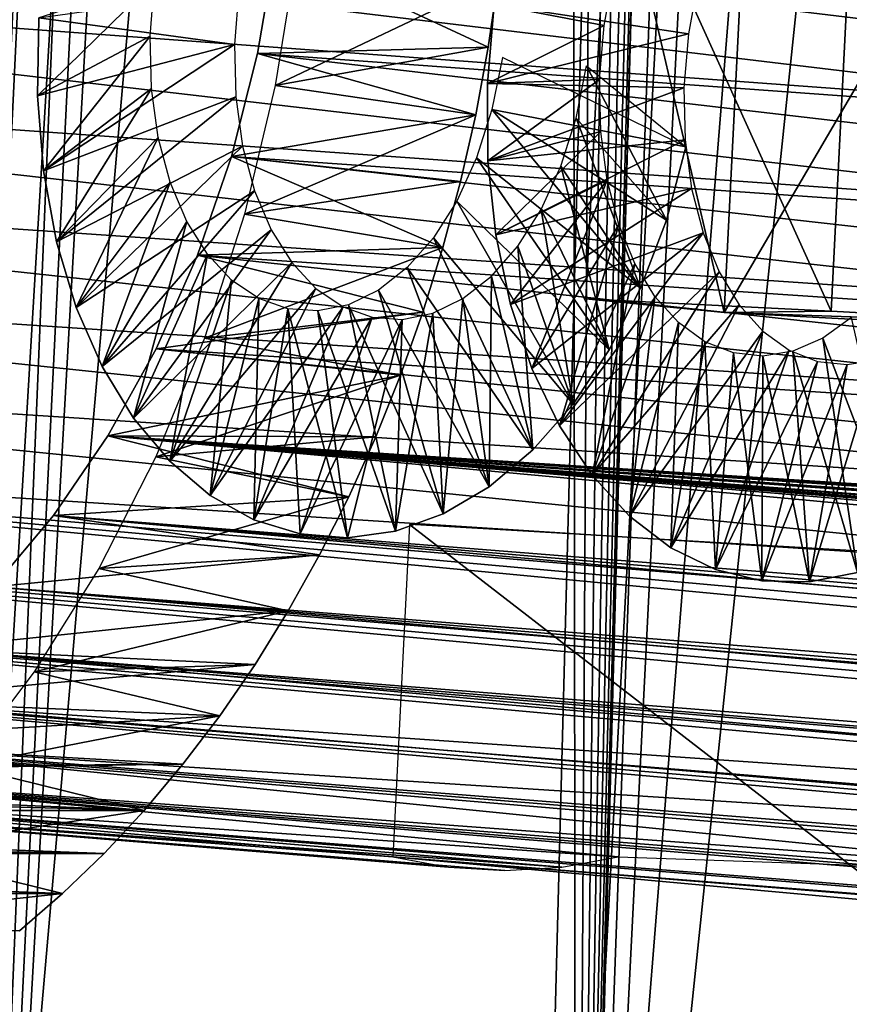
# Model space of a CAD drawing. Header units: millimetres. Extents: x -99 to 221, y -61 to 39.
# Tile 404 of 656: x 186.27 to 188.88, y -54.92 to -51.83. Entities that reach past the tile are written whole.
import ezdxf

# ---------------------------------------------------------------- set-up
doc = ezdxf.new("R2010")
doc.units = ezdxf.units.MM
doc.header["$LTSCALE"] = 33.374815
for name, color, linetype in [('118', 7, 'CONTINUOUS'), ('119', 7, 'CONTINUOUS'), ('122', 7, 'CONTINUOUS'), ('123', 7, 'CONTINUOUS'), ('127', 7, 'CONTINUOUS'), ('134', 7, 'CONTINUOUS'), ('136', 7, 'CONTINUOUS'), ('137', 7, 'CONTINUOUS'), ('138', 7, 'CONTINUOUS'), ('33', 7, 'CONTINUOUS'), ('34', 7, 'CONTINUOUS'), ('87', 7, 'CONTINUOUS'), ('88', 7, 'CONTINUOUS')]:
    doc.layers.add(name, color=color, linetype=linetype)

msp = doc.modelspace()

# ---------------------------------------------------------------- linework, layer by layer
at = {"layer": '118', "color": 7, "linetype": 'Continuous'}
for points in [[(187.0781, -51.604, -216.4497), (187.7458, -51.9144, -215.751), (187.0217, -51.9349, -216.473), (187.0781, -51.604, -216.4497)], [(187.7771, -51.7007, -215.741), (187.7458, -51.9144, -215.751), (187.0781, -51.604, -216.4497), (187.7771, -51.7007, -215.741)], [(187.7458, -51.9144, -215.751), (187.7063, -52.1268, -215.7693), (187.0217, -51.9349, -216.473), (187.7458, -51.9144, -215.751)], [(187.0217, -51.9349, -216.473), (187.7063, -52.1268, -215.7693), (186.9398, -52.2573, -216.5227), (187.0217, -51.9349, -216.473)], [(187.7063, -52.1268, -215.7693), (187.6589, -52.3364, -215.7957), (186.9398, -52.2573, -216.5227), (187.7063, -52.1268, -215.7693)], [(186.9398, -52.2573, -216.5227), (187.6035, -52.543, -215.8304), (186.8332, -52.5674, -216.5983), (186.9398, -52.2573, -216.5227)], [(187.6589, -52.3364, -215.7957), (187.6035, -52.543, -215.8304), (186.9398, -52.2573, -216.5227), (187.6589, -52.3364, -215.7957)], [(186.8332, -52.5674, -216.5983), (187.5406, -52.746, -215.8731), (186.7035, -52.8611, -216.6987), (186.8332, -52.5674, -216.5983)], [(187.6035, -52.543, -215.8304), (187.5406, -52.746, -215.8731), (186.8332, -52.5674, -216.5983), (187.6035, -52.543, -215.8304)], [(187.5406, -52.746, -215.8731), (187.4702, -52.9443, -215.9237), (186.7035, -52.8611, -216.6987), (187.5406, -52.746, -215.8731)], [(186.7035, -52.8611, -216.6987), (187.4702, -52.9443, -215.9237), (186.5521, -53.1348, -216.8227), (186.7035, -52.8611, -216.6987)], [(187.4702, -52.9443, -215.9237), (187.3923, -53.1381, -215.9821), (186.5521, -53.1348, -216.8227), (187.4702, -52.9443, -215.9237)], [(186.5521, -53.1348, -216.8227), (187.3077, -53.326, -216.048), (186.3811, -53.385, -216.9687), (186.5521, -53.1348, -216.8227)], [(187.3923, -53.1381, -215.9821), (187.3077, -53.326, -216.048), (186.5521, -53.1348, -216.8227), (187.3923, -53.1381, -215.9821)], [(187.3077, -53.326, -216.048), (187.216, -53.5082, -216.1215), (186.3811, -53.385, -216.9687), (187.3077, -53.326, -216.048)], [(186.3811, -53.385, -216.9687), (187.216, -53.5082, -216.1215), (186.1926, -53.6087, -217.1349), (186.3811, -53.385, -216.9687)], [(187.216, -53.5082, -216.1215), (187.1178, -53.6837, -216.2021), (186.1926, -53.6087, -217.1349), (187.216, -53.5082, -216.1215)], [(186.1926, -53.6087, -217.1349), (187.1178, -53.6837, -216.2021), (185.9888, -53.8029, -217.3192), (186.1926, -53.6087, -217.1349)], [(187.1178, -53.6837, -216.2021), (187.0135, -53.852, -216.2896), (185.9888, -53.8029, -217.3192), (187.1178, -53.6837, -216.2021)], [(185.9888, -53.8029, -217.3192), (187.0135, -53.852, -216.2896), (185.7725, -53.9652, -217.5193), (185.9888, -53.8029, -217.3192)], [(187.0135, -53.852, -216.2896), (186.9031, -54.0131, -216.3839), (185.7725, -53.9652, -217.5193), (187.0135, -53.852, -216.2896)], [(185.7725, -53.9652, -217.5193), (186.9031, -54.0131, -216.3839), (185.5462, -54.0936, -217.7327), (185.7725, -53.9652, -217.5193)], [(186.9031, -54.0131, -216.3839), (186.7873, -54.1657, -216.4845), (185.5462, -54.0936, -217.7327), (186.9031, -54.0131, -216.3839)], [(185.5462, -54.0936, -217.7327), (186.7873, -54.1657, -216.4845), (185.3131, -54.1865, -217.9566), (185.5462, -54.0936, -217.7327)], [(186.7873, -54.1657, -216.4845), (186.6659, -54.3101, -216.5914), (185.3131, -54.1865, -217.9566), (186.7873, -54.1657, -216.4845)], [(185.3131, -54.1865, -217.9566), (186.6659, -54.3101, -216.5914), (185.0757, -54.2427, -218.1883), (185.3131, -54.1865, -217.9566)], [(186.6659, -54.3101, -216.5914), (183.0038, -54.3101, -220.2535), (184.8373, -54.2615, -218.4249), (186.6659, -54.3101, -216.5914)], [(186.6659, -54.3101, -216.5914), (184.8373, -54.2615, -218.4249), (185.0757, -54.2427, -218.1883), (186.6659, -54.3101, -216.5914)], [(186.5398, -54.4454, -216.704), (183.0038, -54.3101, -220.2535), (186.6659, -54.3101, -216.5914), (186.5398, -54.4454, -216.704)], [(183.1164, -54.4454, -220.1274), (183.0038, -54.3101, -220.2535), (186.5398, -54.4454, -216.704), (183.1164, -54.4454, -220.1274)], [(186.4091, -54.5715, -216.8221), (183.1164, -54.4454, -220.1274), (186.5398, -54.4454, -216.704), (186.4091, -54.5715, -216.8221)], [(183.2345, -54.5715, -219.9967), (183.1164, -54.4454, -220.1274), (186.4091, -54.5715, -216.8221), (183.2345, -54.5715, -219.9967)], [(186.2741, -54.688, -216.9454), (183.2345, -54.5715, -219.9967), (186.4091, -54.5715, -216.8221), (186.2741, -54.688, -216.9454)]]:
    msp.add_3dface(points, dxfattribs=at)
at = {"layer": '119', "color": 7, "linetype": 'Continuous'}
for points in [[(187.0772, -52.0351, -215.1315), (187.7771, -51.7007, -215.741), (187.1441, -51.6226, -215.1058), (187.0772, -52.0351, -215.1315)], [(187.7458, -51.9144, -215.751), (187.7771, -51.7007, -215.741), (187.0772, -52.0351, -215.1315), (187.7458, -51.9144, -215.751)], [(187.7063, -52.1268, -215.7693), (187.7458, -51.9144, -215.751), (187.0772, -52.0351, -215.1315), (187.7063, -52.1268, -215.7693)], [(186.9804, -52.4385, -215.188), (187.7063, -52.1268, -215.7693), (187.0772, -52.0351, -215.1315), (186.9804, -52.4385, -215.188)], [(187.6589, -52.3364, -215.7957), (187.7063, -52.1268, -215.7693), (186.9804, -52.4385, -215.188), (187.6589, -52.3364, -215.7957)], [(187.6035, -52.543, -215.8304), (187.6589, -52.3364, -215.7957), (186.9804, -52.4385, -215.188), (187.6035, -52.543, -215.8304)], [(186.8548, -52.8285, -215.2746), (187.6035, -52.543, -215.8304), (186.9804, -52.4385, -215.188), (186.8548, -52.8285, -215.2746)], [(187.5406, -52.746, -215.8731), (187.6035, -52.543, -215.8304), (186.8548, -52.8285, -215.2746), (187.5406, -52.746, -215.8731)], [(187.4702, -52.9443, -215.9237), (187.5406, -52.746, -215.8731), (186.8548, -52.8285, -215.2746), (187.4702, -52.9443, -215.9237)], [(186.7018, -53.2006, -215.3904), (187.4702, -52.9443, -215.9237), (186.8548, -52.8285, -215.2746), (186.7018, -53.2006, -215.3904)], [(187.3923, -53.1381, -215.9821), (187.4702, -52.9443, -215.9237), (186.7018, -53.2006, -215.3904), (187.3923, -53.1381, -215.9821)], [(187.3077, -53.326, -216.048), (187.3923, -53.1381, -215.9821), (186.7018, -53.2006, -215.3904), (187.3077, -53.326, -216.048)], [(186.5231, -53.5508, -215.5342), (187.3077, -53.326, -216.048), (186.7018, -53.2006, -215.3904), (186.5231, -53.5508, -215.5342)], [(187.216, -53.5082, -216.1215), (187.3077, -53.326, -216.048), (186.5231, -53.5508, -215.5342), (187.216, -53.5082, -216.1215)], [(187.1178, -53.6837, -216.2021), (187.216, -53.5082, -216.1215), (186.5231, -53.5508, -215.5342), (187.1178, -53.6837, -216.2021)], [(186.3205, -53.8754, -215.7043), (187.1178, -53.6837, -216.2021), (186.5231, -53.5508, -215.5342), (186.3205, -53.8754, -215.7043)], [(187.0135, -53.852, -216.2896), (187.1178, -53.6837, -216.2021), (186.3205, -53.8754, -215.7043), (187.0135, -53.852, -216.2896)], [(186.9031, -54.0131, -216.3839), (187.0135, -53.852, -216.2896), (186.3205, -53.8754, -215.7043), (186.9031, -54.0131, -216.3839)], [(186.0964, -54.1707, -215.8988), (186.9031, -54.0131, -216.3839), (186.3205, -53.8754, -215.7043), (186.0964, -54.1707, -215.8988)], [(186.7873, -54.1657, -216.4845), (186.9031, -54.0131, -216.3839), (186.0964, -54.1707, -215.8988), (186.7873, -54.1657, -216.4845)], [(185.8532, -54.4336, -216.1158), (186.6659, -54.3101, -216.5914), (186.0964, -54.1707, -215.8988), (185.8532, -54.4336, -216.1158)], [(186.6659, -54.3101, -216.5914), (186.7873, -54.1657, -216.4845), (186.0964, -54.1707, -215.8988), (186.6659, -54.3101, -216.5914)], [(186.5398, -54.4454, -216.704), (186.6659, -54.3101, -216.5914), (185.8532, -54.4336, -216.1158), (186.5398, -54.4454, -216.704)], [(185.5936, -54.661, -216.3527), (186.4091, -54.5715, -216.8221), (185.8532, -54.4336, -216.1158), (185.5936, -54.661, -216.3527)], [(186.4091, -54.5715, -216.8221), (186.5398, -54.4454, -216.704), (185.8532, -54.4336, -216.1158), (186.4091, -54.5715, -216.8221)], [(186.2741, -54.688, -216.9454), (186.4091, -54.5715, -216.8221), (185.5936, -54.661, -216.3527), (186.2741, -54.688, -216.9454)]]:
    msp.add_3dface(points, dxfattribs=at)
at = {"layer": '122', "color": 7, "linetype": 'Continuous'}
for points in [[(182.8621, -51.604, -220.6657), (182.8655, -51.269, -220.6958), (190.0845, -52.1367, -227.7092), (182.8621, -51.604, -220.6657)], [(190.0845, -52.1367, -227.7092), (182.8655, -51.269, -220.6958), (190.1001, -51.8255, -227.7248), (190.0845, -52.1367, -227.7092)], [(182.8854, -51.9349, -220.6093), (182.8621, -51.604, -220.6657), (190.0931, -52.446, -227.6697), (182.8854, -51.9349, -220.6093)], [(190.0931, -52.446, -227.6697), (182.8621, -51.604, -220.6657), (190.0845, -52.1367, -227.7092), (190.0931, -52.446, -227.6697)], [(190.1257, -52.7498, -227.6068), (182.8854, -51.9349, -220.6093), (190.0931, -52.446, -227.6697), (190.1257, -52.7498, -227.6068)], [(182.9352, -52.2573, -220.5273), (182.8854, -51.9349, -220.6093), (190.1257, -52.7498, -227.6068), (182.9352, -52.2573, -220.5273)], [(190.1819, -53.0445, -227.5211), (182.9352, -52.2573, -220.5273), (190.1257, -52.7498, -227.6068), (190.1819, -53.0445, -227.5211)], [(183.0107, -52.5674, -220.4208), (182.9352, -52.2573, -220.5273), (190.1819, -53.0445, -227.5211), (183.0107, -52.5674, -220.4208)], [(183.1111, -52.8611, -220.2911), (183.0107, -52.5674, -220.4208), (190.2611, -53.3265, -227.4137), (183.1111, -52.8611, -220.2911)], [(190.2611, -53.3265, -227.4137), (183.0107, -52.5674, -220.4208), (190.1819, -53.0445, -227.5211), (190.2611, -53.3265, -227.4137)], [(183.2351, -53.1348, -220.1397), (183.1111, -52.8611, -220.2911), (190.3623, -53.5924, -227.2859), (183.2351, -53.1348, -220.1397)], [(190.3623, -53.5924, -227.2859), (183.1111, -52.8611, -220.2911), (190.2611, -53.3265, -227.4137), (190.3623, -53.5924, -227.2859)], [(183.3811, -53.385, -219.9687), (183.2351, -53.1348, -220.1397), (204.3219, -55.1346, -240.5465), (183.3811, -53.385, -219.9687)], [(204.3219, -55.1346, -240.5465), (183.2351, -53.1348, -220.1397), (204.255, -55.0218, -240.6247), (204.3219, -55.1346, -240.5465)], [(204.255, -55.0218, -240.6247), (183.2351, -53.1348, -220.1397), (204.1931, -54.9032, -240.6984), (204.255, -55.0218, -240.6247)], [(204.1931, -54.9032, -240.6984), (183.2351, -53.1348, -220.1397), (190.3623, -53.5924, -227.2859), (204.1931, -54.9032, -240.6984)], [(183.5473, -53.6087, -219.7801), (183.3811, -53.385, -219.9687), (204.4703, -55.3411, -240.3774), (183.5473, -53.6087, -219.7801)], [(204.4703, -55.3411, -240.3774), (183.3811, -53.385, -219.9687), (204.3938, -55.2411, -240.4639), (204.4703, -55.3411, -240.3774)], [(204.3938, -55.2411, -240.4639), (183.3811, -53.385, -219.9687), (204.3219, -55.1346, -240.5465), (204.3938, -55.2411, -240.4639)], [(183.7317, -53.8029, -219.5764), (183.5473, -53.6087, -219.7801), (204.6362, -55.5197, -240.1937), (183.7317, -53.8029, -219.5764)], [(204.6362, -55.5197, -240.1937), (183.5473, -53.6087, -219.7801), (204.5512, -55.434, -240.2873), (204.6362, -55.5197, -240.1937)], [(204.5512, -55.434, -240.2873), (183.5473, -53.6087, -219.7801), (204.4703, -55.3411, -240.3774), (204.5512, -55.434, -240.2873)], [(204.8173, -55.6681, -239.9978), (183.7317, -53.8029, -219.5764), (204.725, -55.5979, -240.0971), (204.8173, -55.6681, -239.9978)], [(204.725, -55.5979, -240.0971), (183.7317, -53.8029, -219.5764), (204.6362, -55.5197, -240.1937), (204.725, -55.5979, -240.0971)], [(183.9317, -53.9652, -219.3601), (183.7317, -53.8029, -219.5764), (204.8173, -55.6681, -239.9978), (183.9317, -53.9652, -219.3601)], [(184.1451, -54.0936, -219.1338), (183.9317, -53.9652, -219.3601), (204.9127, -55.7303, -239.8961), (184.1451, -54.0936, -219.1338)], [(204.9127, -55.7303, -239.8961), (183.9317, -53.9652, -219.3601), (204.8173, -55.6681, -239.9978), (204.9127, -55.7303, -239.8961)], [(184.369, -54.1865, -218.9007), (184.1451, -54.0936, -219.1338), (205.1119, -55.8296, -239.687), (184.369, -54.1865, -218.9007)], [(205.1119, -55.8296, -239.687), (184.1451, -54.0936, -219.1338), (205.0111, -55.7842, -239.7924), (205.1119, -55.8296, -239.687)], [(205.0111, -55.7842, -239.7924), (184.1451, -54.0936, -219.1338), (204.9127, -55.7303, -239.8961), (205.0111, -55.7842, -239.7924)], [(184.6008, -54.2427, -218.6633), (184.369, -54.1865, -218.9007), (187.4466, -54.4561, -221.7413), (184.6008, -54.2427, -218.6633)], [(187.4466, -54.4561, -221.7413), (184.369, -54.1865, -218.9007), (205.2148, -55.8664, -239.5804), (187.4466, -54.4561, -221.7413)], [(205.2148, -55.8664, -239.5804), (184.369, -54.1865, -218.9007), (205.1119, -55.8296, -239.687), (205.2148, -55.8664, -239.5804)], [(184.8373, -54.2615, -218.4249), (184.6008, -54.2427, -218.6633), (187.798, -54.4988, -221.3856), (184.8373, -54.2615, -218.4249)], [(184.6008, -54.2427, -218.6633), (187.4466, -54.4561, -221.7413), (187.6211, -54.4881, -221.5636), (184.6008, -54.2427, -218.6633)], [(187.798, -54.4988, -221.3856), (184.6008, -54.2427, -218.6633), (187.6211, -54.4881, -221.5636), (187.798, -54.4988, -221.3856)], [(197.9193, -55.303, -232.0725), (187.4466, -54.4561, -221.7413), (201.6441, -55.6007, -235.7973), (197.9193, -55.303, -232.0725)], [(201.6441, -55.6007, -235.7973), (187.4466, -54.4561, -221.7413), (205.3196, -55.8943, -239.4728), (201.6441, -55.6007, -235.7973)], [(205.3196, -55.8943, -239.4728), (187.4466, -54.4561, -221.7413), (205.2148, -55.8664, -239.5804), (205.3196, -55.8943, -239.4728)], [(189.0366, -54.6017, -222.965), (187.4466, -54.4561, -221.7413), (197.9193, -55.303, -232.0725), (189.0366, -54.6017, -222.965)]]:
    msp.add_3dface(points, dxfattribs=at)
at = {"layer": '123', "color": 7, "linetype": 'Continuous'}
for points in [[(187.1082, -51.269, -216.4531), (187.0781, -51.604, -216.4497), (194.1217, -52.1367, -223.6721), (187.1082, -51.269, -216.4531)], [(194.1372, -51.8255, -223.6876), (187.1082, -51.269, -216.4531), (194.1217, -52.1367, -223.6721), (194.1372, -51.8255, -223.6876)], [(187.0781, -51.604, -216.4497), (187.0217, -51.9349, -216.473), (194.0822, -52.446, -223.6807), (187.0781, -51.604, -216.4497)], [(194.1217, -52.1367, -223.6721), (187.0781, -51.604, -216.4497), (194.0822, -52.446, -223.6807), (194.1217, -52.1367, -223.6721)], [(187.0217, -51.9349, -216.473), (186.9398, -52.2573, -216.5227), (194.0192, -52.7498, -223.7133), (187.0217, -51.9349, -216.473)], [(194.0822, -52.446, -223.6807), (187.0217, -51.9349, -216.473), (194.0192, -52.7498, -223.7133), (194.0822, -52.446, -223.6807)], [(186.9398, -52.2573, -216.5227), (186.8332, -52.5674, -216.5983), (193.9335, -53.0445, -223.7695), (186.9398, -52.2573, -216.5227)], [(194.0192, -52.7498, -223.7133), (186.9398, -52.2573, -216.5227), (193.9335, -53.0445, -223.7695), (194.0192, -52.7498, -223.7133)], [(186.8332, -52.5674, -216.5983), (186.7035, -52.8611, -216.6987), (193.8261, -53.3265, -223.8487), (186.8332, -52.5674, -216.5983)], [(193.9335, -53.0445, -223.7695), (186.8332, -52.5674, -216.5983), (193.8261, -53.3265, -223.8487), (193.9335, -53.0445, -223.7695)], [(186.7035, -52.8611, -216.6987), (186.5521, -53.1348, -216.8227), (193.6983, -53.5924, -223.9499), (186.7035, -52.8611, -216.6987)], [(193.8261, -53.3265, -223.8487), (186.7035, -52.8611, -216.6987), (193.6983, -53.5924, -223.9499), (193.8261, -53.3265, -223.8487)], [(186.5521, -53.1348, -216.8227), (186.3811, -53.385, -216.9687), (207.0371, -55.0218, -237.8425), (186.5521, -53.1348, -216.8227)], [(207.1108, -54.9032, -237.7807), (186.5521, -53.1348, -216.8227), (207.0371, -55.0218, -237.8425), (207.1108, -54.9032, -237.7807)], [(186.5521, -53.1348, -216.8227), (207.1108, -54.9032, -237.7807), (205.6643, -54.7291, -236.2555), (186.5521, -53.1348, -216.8227)], [(204.8294, -54.6499, -235.397), (186.5521, -53.1348, -216.8227), (205.2473, -54.6895, -235.8266), (204.8294, -54.6499, -235.397)], [(186.5521, -53.1348, -216.8227), (204.8294, -54.6499, -235.397), (202.8815, -54.4651, -233.3937), (186.5521, -53.1348, -216.8227)], [(205.2473, -54.6895, -235.8266), (186.5521, -53.1348, -216.8227), (205.6643, -54.7291, -236.2555), (205.2473, -54.6895, -235.8266)], [(202.0467, -54.3858, -232.5352), (186.5521, -53.1348, -216.8227), (202.4645, -54.4255, -232.9649), (202.0467, -54.3858, -232.5352)], [(186.5521, -53.1348, -216.8227), (202.0467, -54.3858, -232.5352), (200.0987, -54.2008, -230.5319), (186.5521, -53.1348, -216.8227)], [(202.4645, -54.4255, -232.9649), (186.5521, -53.1348, -216.8227), (202.8815, -54.4651, -233.3937), (202.4645, -54.4255, -232.9649)], [(199.2639, -54.1215, -229.6734), (186.5521, -53.1348, -216.8227), (199.6817, -54.1612, -230.1031), (199.2639, -54.1215, -229.6734)], [(186.5521, -53.1348, -216.8227), (199.2639, -54.1215, -229.6734), (196.6202, -53.8703, -226.9547), (186.5521, -53.1348, -216.8227)], [(199.6817, -54.1612, -230.1031), (186.5521, -53.1348, -216.8227), (200.0987, -54.2008, -230.5319), (199.6817, -54.1612, -230.1031)], [(193.6983, -53.5924, -223.9499), (186.5521, -53.1348, -216.8227), (194.1161, -53.6321, -224.3796), (193.6983, -53.5924, -223.9499)], [(194.1161, -53.6321, -224.3796), (186.5521, -53.1348, -216.8227), (194.5332, -53.6718, -224.8084), (194.1161, -53.6321, -224.3796)], [(194.5332, -53.6718, -224.8084), (186.5521, -53.1348, -216.8227), (195.7854, -53.7909, -226.0962), (194.5332, -53.6718, -224.8084)], [(195.7854, -53.7909, -226.0962), (186.5521, -53.1348, -216.8227), (196.2032, -53.8306, -226.5259), (195.7854, -53.7909, -226.0962)], [(196.2032, -53.8306, -226.5259), (186.5521, -53.1348, -216.8227), (196.6202, -53.8703, -226.9547), (196.2032, -53.8306, -226.5259)], [(186.3811, -53.385, -216.9687), (186.1926, -53.6087, -217.1349), (206.8764, -55.2411, -237.9814), (186.3811, -53.385, -216.9687)], [(207.0371, -55.0218, -237.8425), (186.3811, -53.385, -216.9687), (206.9589, -55.1346, -237.9095), (207.0371, -55.0218, -237.8425)], [(206.9589, -55.1346, -237.9095), (186.3811, -53.385, -216.9687), (206.8764, -55.2411, -237.9814), (206.9589, -55.1346, -237.9095)], [(186.1926, -53.6087, -217.1349), (185.9888, -53.8029, -217.3192), (206.6997, -55.434, -238.1388), (186.1926, -53.6087, -217.1349)], [(206.8764, -55.2411, -237.9814), (186.1926, -53.6087, -217.1349), (206.7899, -55.3411, -238.0579), (206.8764, -55.2411, -237.9814)], [(206.7899, -55.3411, -238.0579), (186.1926, -53.6087, -217.1349), (206.6997, -55.434, -238.1388), (206.7899, -55.3411, -238.0579)], [(185.9888, -53.8029, -217.3192), (185.7725, -53.9652, -217.5193), (193.819, -54.5206, -225.3995), (185.9888, -53.8029, -217.3192)], [(206.6997, -55.434, -238.1388), (185.9888, -53.8029, -217.3192), (206.6061, -55.5197, -238.2238), (206.6997, -55.434, -238.1388)], [(206.6061, -55.5197, -238.2238), (185.9888, -53.8029, -217.3192), (193.819, -54.5206, -225.3995), (206.6061, -55.5197, -238.2238)], [(185.7725, -53.9652, -217.5193), (185.5462, -54.0936, -217.7327), (192.5342, -54.5407, -224.4091), (185.7725, -53.9652, -217.5193)], [(193.819, -54.5206, -225.3995), (185.7725, -53.9652, -217.5193), (192.5342, -54.5407, -224.4091), (193.819, -54.5206, -225.3995)], [(185.5462, -54.0936, -217.7327), (185.3131, -54.1865, -217.9566), (189.6913, -54.5098, -222.2187), (185.5462, -54.0936, -217.7327)], [(192.5342, -54.5407, -224.4091), (185.5462, -54.0936, -217.7327), (191.155, -54.5376, -223.3461), (192.5342, -54.5407, -224.4091)], [(191.155, -54.5376, -223.3461), (185.5462, -54.0936, -217.7327), (189.6913, -54.5098, -222.2187), (191.155, -54.5376, -223.3461)], [(185.3131, -54.1865, -217.9566), (185.0757, -54.2427, -218.1883), (188.1537, -54.4561, -221.0342), (185.3131, -54.1865, -217.9566)], [(189.6913, -54.5098, -222.2187), (185.3131, -54.1865, -217.9566), (188.1537, -54.4561, -221.0342), (189.6913, -54.5098, -222.2187)], [(185.0757, -54.2427, -218.1883), (184.8373, -54.2615, -218.4249), (187.976, -54.4881, -221.2087), (185.0757, -54.2427, -218.1883)], [(184.8373, -54.2615, -218.4249), (187.798, -54.4988, -221.3856), (187.976, -54.4881, -221.2087), (184.8373, -54.2615, -218.4249)], [(188.1537, -54.4561, -221.0342), (185.0757, -54.2427, -218.1883), (187.976, -54.4881, -221.2087), (188.1537, -54.4561, -221.0342)]]:
    msp.add_3dface(points, dxfattribs=at)
at = {"layer": '127', "color": 7, "linetype": 'Continuous'}
for points in [[(187.4466, -54.4561, -221.7413), (189.0366, -54.6017, -222.965), (187.4987, -53.413, -221.7934), (187.4466, -54.4561, -221.7413)], [(187.4987, -53.413, -221.7934), (189.0366, -54.6017, -222.965), (189.8283, -53.5502, -223.5871), (187.4987, -53.413, -221.7934)]]:
    msp.add_3dface(points, dxfattribs=at)
at = {"layer": '134', "color": 7, "linetype": 'Continuous'}
for points in [[(188.0521, -52.7043, -229.1831), (188.4861, -52.7477, -229.6171), (188.8219, -52.7433, -229.1945), (188.0521, -52.7043, -229.1831)], [(188.8219, -52.7433, -229.1945), (188.4861, -52.7477, -229.6171), (189.5886, -52.785, -229.2625), (188.8219, -52.7433, -229.1945)], [(188.4861, -52.7477, -229.6171), (189.2622, -52.7887, -229.6632), (189.5886, -52.785, -229.2625), (188.4861, -52.7477, -229.6171)]]:
    msp.add_3dface(points, dxfattribs=at)
at = {"layer": '136', "color": 7, "linetype": 'Continuous'}
for points in [[(188.0521, -52.7043, -229.1831), (188.8219, -52.7433, -229.1945), (188.1269, -51.208, -229.2579), (188.0521, -52.7043, -229.1831)], [(188.8219, -52.7433, -229.1945), (188.8967, -51.2471, -229.2693), (188.1269, -51.208, -229.2579), (188.8219, -52.7433, -229.1945)], [(188.8219, -52.7433, -229.1945), (189.5886, -52.785, -229.2625), (188.8967, -51.2471, -229.2693), (188.8219, -52.7433, -229.1945)]]:
    msp.add_3dface(points, dxfattribs=at)
at = {"layer": '137', "color": 7, "linetype": 'Continuous'}
for points in [[(188.4861, -52.7477, -229.6171), (188.0521, -52.7043, -229.1831), (188.1269, -51.208, -229.2579), (188.4861, -52.7477, -229.6171)], [(188.4861, -52.7477, -229.6171), (188.1269, -51.208, -229.2579), (188.5609, -51.2514, -229.6919), (188.4861, -52.7477, -229.6171)]]:
    msp.add_3dface(points, dxfattribs=at)
at = {"layer": '138', "color": 7, "linetype": 'Continuous'}
for points in [[(188.4861, -52.7477, -229.6171), (188.5609, -51.2514, -229.6919), (189.337, -51.2925, -229.7379), (188.4861, -52.7477, -229.6171)], [(189.2622, -52.7887, -229.6632), (188.4861, -52.7477, -229.6171), (189.337, -51.2925, -229.7379), (189.2622, -52.7887, -229.6632)]]:
    msp.add_3dface(points, dxfattribs=at)
at = {"layer": '33', "color": 5, "linetype": 'Continuous', "true_color": 0x0303ff}
for points in [[(187.8129, -60.3714, -213.5626), (191.2767, -27.3366, -213.4008), (189.7763, -59.9843, -211.6378), (187.8129, -60.3714, -213.5626)], [(190.4189, -27.8759, -214.2047), (191.2767, -27.3366, -213.4008), (187.8129, -60.3714, -213.5626), (190.4189, -27.8759, -214.2047)], [(189.5402, -28.3295, -215.0381), (190.4189, -27.8759, -214.2047), (187.8129, -60.3714, -213.5626), (189.5402, -28.3295, -215.0381)], [(188.6449, -28.6953, -215.8968), (189.5402, -28.3295, -215.0381), (187.8129, -60.3714, -213.5626), (188.6449, -28.6953, -215.8968)], [(187.7378, -28.9713, -216.7763), (188.6449, -28.6953, -215.8968), (185.8449, -60.6042, -215.5073), (187.7378, -28.9713, -216.7763)], [(185.8449, -60.6042, -215.5073), (188.6449, -28.6953, -215.8968), (187.8129, -60.3714, -213.5626), (185.8449, -60.6042, -215.5073)], [(186.2966, -51.2056, -215.9951), (187.7378, -28.9713, -216.7763), (185.8449, -60.6042, -215.5073), (186.2966, -51.2056, -215.9951)], [(186.2675, -51.524, -215.9923), (186.2966, -51.2056, -215.9951), (185.8449, -60.6042, -215.5073), (186.2675, -51.524, -215.9923)]]:
    msp.add_3dface(points, dxfattribs=at)
at = {"layer": '34', "color": 5, "linetype": 'Continuous', "true_color": 0x0303ff}
for points in [[(188.0219, -58.1881, -202.2299), (192.7645, 36.706, -206.9725), (190.1387, 0.7769, -206.007), (188.0219, -58.1881, -202.2299)], [(189.9345, -57.347, -200.4014), (192.7645, 36.706, -206.9725), (188.0219, -58.1881, -202.2299), (189.9345, -57.347, -200.4014)], [(188.0219, -58.1881, -202.2299), (190.1387, 0.7769, -206.007), (188.9874, -22.259, -204.8557), (188.0219, -58.1881, -202.2299)], [(188.9407, -22.7277, -204.8555), (188.0219, -58.1881, -202.2299), (188.9874, -22.259, -204.8557), (188.9407, -22.7277, -204.8555)], [(188.8598, -23.1904, -204.8903), (188.0219, -58.1881, -202.2299), (188.9407, -22.7277, -204.8555), (188.8598, -23.1904, -204.8903)], [(188.7454, -23.6421, -204.9595), (188.0219, -58.1881, -202.2299), (188.8598, -23.1904, -204.8903), (188.7454, -23.6421, -204.9595)], [(188.5989, -24.0777, -205.0625), (188.0219, -58.1881, -202.2299), (188.7454, -23.6421, -204.9595), (188.5989, -24.0777, -205.0625)], [(188.4217, -24.4926, -205.1981), (188.0219, -58.1881, -202.2299), (188.5989, -24.0777, -205.0625), (188.4217, -24.4926, -205.1981)], [(188.216, -24.8821, -205.3649), (188.0219, -58.1881, -202.2299), (188.4217, -24.4926, -205.1981), (188.216, -24.8821, -205.3649)], [(187.9839, -25.242, -205.561), (188.0219, -58.1881, -202.2299), (188.216, -24.8821, -205.3649), (187.9839, -25.242, -205.561)], [(186.0861, -58.8799, -204.0965), (188.0219, -58.1881, -202.2299), (187.9839, -25.242, -205.561), (186.0861, -58.8799, -204.0965)], [(187.7281, -25.5684, -205.7843), (186.0861, -58.8799, -204.0965), (187.9839, -25.242, -205.561), (187.7281, -25.5684, -205.7843)], [(187.4511, -25.8577, -206.0323), (186.0861, -58.8799, -204.0965), (187.7281, -25.5684, -205.7843), (187.4511, -25.8577, -206.0323)], [(186.6263, -26.5787, -206.785), (186.0861, -58.8799, -204.0965), (187.4511, -25.8577, -206.0323), (186.6263, -26.5787, -206.785)], [(185.7709, -27.2179, -207.5765), (186.0861, -58.8799, -204.0965), (186.6263, -26.5787, -206.785), (185.7709, -27.2179, -207.5765)]]:
    msp.add_3dface(points, dxfattribs=at)
at = {"layer": '87', "linetype": 'Continuous'}
for points in [[(188.1092, -51.8461, -223.4467), (188.141, -51.6726, -223.4963), (187.7642, -51.7802, -224.1062), (188.1092, -51.8461, -223.4467)], [(186.6843, -51.8796, -221.9668), (186.6982, -51.7075, -222.0352), (186.3313, -52.0675, -222.5727), (186.6843, -51.8796, -221.9668)], [(186.3313, -52.0675, -222.5727), (186.6982, -51.7075, -222.0352), (186.3355, -51.8229, -222.6518), (186.3313, -52.0675, -222.5727)], [(187.7428, -52.0287, -224.0439), (188.1092, -51.8461, -223.4467), (187.7642, -51.7802, -224.1062), (187.7428, -52.0287, -224.0439)], [(188.0952, -52.016, -223.3795), (188.1092, -51.8461, -223.4467), (187.7428, -52.0287, -224.0439), (188.0952, -52.016, -223.3795)], [(186.3501, -52.3031, -222.4717), (186.6843, -51.8796, -221.9668), (186.3313, -52.0675, -222.5727), (186.3501, -52.3031, -222.4717)], [(186.6885, -52.0444, -221.8811), (186.6843, -51.8796, -221.9668), (186.3501, -52.3031, -222.4717), (186.6885, -52.0444, -221.8811)], [(187.7898, -51.9471, -219.7441), (187.7571, -52.1107, -219.8254), (188.366, -52.2275, -219.4058), (187.7898, -51.9471, -219.7441)], [(186.3909, -52.5257, -222.3499), (186.6885, -52.0444, -221.8811), (186.3501, -52.3031, -222.4717), (186.3909, -52.5257, -222.3499)], [(186.7098, -52.1985, -221.7793), (186.6885, -52.0444, -221.8811), (186.3909, -52.5257, -222.3499), (186.7098, -52.1985, -221.7793)], [(187.7447, -52.2713, -223.959), (188.0952, -52.016, -223.3795), (187.7428, -52.0287, -224.0439), (187.7447, -52.2713, -223.959)], [(188.0987, -52.1793, -223.2954), (188.0952, -52.016, -223.3795), (187.7447, -52.2713, -223.959), (188.0987, -52.1793, -223.2954)], [(187.7571, -52.1107, -219.8254), (187.709, -52.2619, -219.9237), (188.2238, -52.6709, -219.6212), (187.7571, -52.1107, -219.8254)], [(188.3046, -52.4575, -219.5029), (187.7571, -52.1107, -219.8254), (188.2238, -52.6709, -219.6212), (188.3046, -52.4575, -219.5029)], [(188.366, -52.2275, -219.4058), (187.7571, -52.1107, -219.8254), (188.3046, -52.4575, -219.5029), (188.366, -52.2275, -219.4058)], [(186.4526, -52.7315, -222.2088), (186.7098, -52.1985, -221.7793), (186.3909, -52.5257, -222.3499), (186.4526, -52.7315, -222.2088)], [(186.7473, -52.3388, -221.6625), (186.7098, -52.1985, -221.7793), (186.4526, -52.7315, -222.2088), (186.7473, -52.3388, -221.6625)], [(187.7694, -52.5039, -223.8524), (188.0987, -52.1793, -223.2954), (187.7447, -52.2713, -223.959), (187.7694, -52.5039, -223.8524)], [(188.119, -52.3319, -223.1956), (188.0987, -52.1793, -223.2954), (187.7694, -52.5039, -223.8524), (188.119, -52.3319, -223.1956)], [(187.709, -52.2619, -219.9237), (187.647, -52.3975, -220.038), (188.1255, -52.8644, -219.7589), (187.709, -52.2619, -219.9237)], [(188.2238, -52.6709, -219.6212), (187.709, -52.2619, -219.9237), (188.1255, -52.8644, -219.7589), (188.2238, -52.6709, -219.6212)], [(186.5337, -52.917, -222.0504), (186.7473, -52.3388, -221.6625), (186.4526, -52.7315, -222.2088), (186.5337, -52.917, -222.0504)], [(186.7995, -52.4617, -221.5329), (186.7473, -52.3388, -221.6625), (186.5337, -52.917, -222.0504), (186.7995, -52.4617, -221.5329)], [(187.8158, -52.7225, -223.7253), (188.119, -52.3319, -223.1956), (187.7694, -52.5039, -223.8524), (187.8158, -52.7225, -223.7253)], [(187.8828, -52.9233, -223.5795), (188.119, -52.3319, -223.1956), (187.8158, -52.7225, -223.7253), (187.8828, -52.9233, -223.5795)], [(188.1551, -52.471, -223.0813), (188.119, -52.3319, -223.1956), (187.8828, -52.9233, -223.5795), (188.1551, -52.471, -223.0813)], [(187.647, -52.3975, -220.038), (187.5736, -52.5131, -220.1653), (188.0118, -53.0347, -219.9143), (187.647, -52.3975, -220.038)], [(188.1255, -52.8644, -219.7589), (187.647, -52.3975, -220.038), (188.0118, -53.0347, -219.9143), (188.1255, -52.8644, -219.7589)], [(186.6324, -53.079, -221.8768), (186.7995, -52.4617, -221.5329), (186.5337, -52.917, -222.0504), (186.6324, -53.079, -221.8768)], [(186.8643, -52.5646, -221.3928), (186.7995, -52.4617, -221.5329), (186.6324, -53.079, -221.8768), (186.8643, -52.5646, -221.3928)], [(187.9687, -53.1029, -223.4169), (188.1551, -52.471, -223.0813), (187.8828, -52.9233, -223.5795), (187.9687, -53.1029, -223.4169)], [(188.2055, -52.5936, -222.9543), (188.1551, -52.471, -223.0813), (187.9687, -53.1029, -223.4169), (188.2055, -52.5936, -222.9543)], [(187.5736, -52.5131, -220.1653), (187.4913, -52.6067, -220.3034), (187.8851, -53.1788, -220.0853), (187.5736, -52.5131, -220.1653)], [(188.0118, -53.0347, -219.9143), (187.5736, -52.5131, -220.1653), (187.8851, -53.1788, -220.0853), (188.0118, -53.0347, -219.9143)], [(186.7463, -53.2146, -221.6906), (186.8643, -52.5646, -221.3928), (186.6324, -53.079, -221.8768), (186.7463, -53.2146, -221.6906)], [(186.9402, -52.6458, -221.2436), (186.8643, -52.5646, -221.3928), (186.7463, -53.2146, -221.6906), (186.9402, -52.6458, -221.2436)], [(188.0715, -53.2582, -223.2398), (188.2055, -52.5936, -222.9543), (187.9687, -53.1029, -223.4169), (188.0715, -53.2582, -223.2398)], [(188.2685, -52.6969, -222.8169), (188.2055, -52.5936, -222.9543), (188.0715, -53.2582, -223.2398), (188.2685, -52.6969, -222.8169)], [(187.4913, -52.6067, -220.3034), (187.4013, -52.6774, -220.4519), (187.7481, -53.2946, -220.2695), (187.4913, -52.6067, -220.3034)], [(187.8851, -53.1788, -220.0853), (187.4913, -52.6067, -220.3034), (187.7481, -53.2946, -220.2695), (187.8851, -53.1788, -220.0853)], [(186.8732, -53.3216, -221.4943), (186.9402, -52.6458, -221.2436), (186.7463, -53.2146, -221.6906), (186.8732, -53.3216, -221.4943)], [(187.0254, -52.7037, -221.087), (186.9402, -52.6458, -221.2436), (186.8732, -53.3216, -221.4943), (187.0254, -52.7037, -221.087)], [(187.4013, -52.6774, -220.4519), (187.3066, -52.7232, -220.608), (187.6036, -53.3799, -220.4642), (187.4013, -52.6774, -220.4519)], [(187.7481, -53.2946, -220.2695), (187.4013, -52.6774, -220.4519), (187.6036, -53.3799, -220.4642), (187.7481, -53.2946, -220.2695)], [(187.0103, -53.398, -221.2907), (187.0254, -52.7037, -221.087), (186.8732, -53.3216, -221.4943), (187.0103, -53.398, -221.2907)], [(187.1167, -52.7362, -220.927), (187.0254, -52.7037, -221.087), (187.0103, -53.398, -221.2907), (187.1167, -52.7362, -220.927)], [(187.3066, -52.7232, -220.608), (187.2108, -52.7427, -220.7672), (187.4546, -53.4336, -220.6667), (187.3066, -52.7232, -220.608)], [(187.6036, -53.3799, -220.4642), (187.3066, -52.7232, -220.608), (187.4546, -53.4336, -220.6667), (187.6036, -53.3799, -220.4642)], [(188.1891, -53.3865, -223.0506), (188.2685, -52.6969, -222.8169), (188.0715, -53.2582, -223.2398), (188.1891, -53.3865, -223.0506)], [(188.3424, -52.7793, -222.6704), (188.2685, -52.6969, -222.8169), (188.1891, -53.3865, -223.0506), (188.3424, -52.7793, -222.6704)], [(187.1549, -53.4426, -221.083), (187.1167, -52.7362, -220.927), (187.0103, -53.398, -221.2907), (187.1549, -53.4426, -221.083)], [(187.2108, -52.7427, -220.7672), (187.1167, -52.7362, -220.927), (187.304, -53.4546, -220.8739), (187.2108, -52.7427, -220.7672)], [(187.304, -53.4546, -220.8739), (187.1167, -52.7362, -220.927), (187.1549, -53.4426, -221.083), (187.304, -53.4546, -220.8739)], [(187.4546, -53.4336, -220.6667), (187.2108, -52.7427, -220.7672), (187.304, -53.4546, -220.8739), (187.4546, -53.4336, -220.6667)], [(188.3189, -53.4857, -222.8522), (188.3424, -52.7793, -222.6704), (188.1891, -53.3865, -223.0506), (188.3189, -53.4857, -222.8522)], [(188.4255, -52.8391, -222.5168), (188.3424, -52.7793, -222.6704), (188.3189, -53.4857, -222.8522), (188.4255, -52.8391, -222.5168)], [(188.8856, -52.7628, -221.7413), (188.7957, -52.8283, -221.8895), (189.0528, -53.5016, -221.823), (188.8856, -52.7628, -221.7413)], [(188.4583, -53.5539, -222.6472), (188.4255, -52.8391, -222.5168), (188.3189, -53.4857, -222.8522), (188.4583, -53.5539, -222.6472)], [(188.5148, -52.8743, -222.3594), (188.4255, -52.8391, -222.5168), (188.4583, -53.5539, -222.6472), (188.5148, -52.8743, -222.3594)], [(188.7957, -52.8283, -221.8895), (188.7018, -52.8691, -222.0444), (188.9047, -53.5636, -222.0237), (188.7957, -52.8283, -221.8895)], [(189.0528, -53.5016, -221.823), (188.7957, -52.8283, -221.8895), (188.9047, -53.5636, -222.0237), (189.0528, -53.5016, -221.823)], [(188.6044, -53.59, -222.4388), (188.5148, -52.8743, -222.3594), (188.4583, -53.5539, -222.6472), (188.6044, -53.59, -222.4388)], [(188.6074, -52.8843, -222.2017), (188.5148, -52.8743, -222.3594), (188.6044, -53.59, -222.4388), (188.6074, -52.8843, -222.2017)], [(188.7018, -52.8691, -222.0444), (188.6074, -52.8843, -222.2017), (188.7542, -53.5932, -222.2299), (188.7018, -52.8691, -222.0444)], [(188.9047, -53.5636, -222.0237), (188.7018, -52.8691, -222.0444), (188.7542, -53.5932, -222.2299), (188.9047, -53.5636, -222.0237)], [(188.7542, -53.5932, -222.2299), (188.6074, -52.8843, -222.2017), (188.6044, -53.59, -222.4388), (188.7542, -53.5932, -222.2299)]]:
    msp.add_3dface(points, dxfattribs=at)
at = {"layer": '88', "linetype": 'Continuous'}
for points in [[(188.3738, -51.8726, -223.7113), (187.7642, -51.7802, -224.1062), (188.4056, -51.6991, -223.7609), (188.3738, -51.8726, -223.7113)], [(186.9489, -51.906, -222.2314), (186.3355, -51.8229, -222.6518), (186.9628, -51.7339, -222.2998), (186.9489, -51.906, -222.2314)], [(187.7428, -52.0287, -224.0439), (187.7642, -51.7802, -224.1062), (188.3738, -51.8726, -223.7113), (187.7428, -52.0287, -224.0439)], [(186.3313, -52.0675, -222.5727), (186.3355, -51.8229, -222.6518), (186.9489, -51.906, -222.2314), (186.3313, -52.0675, -222.5727)], [(188.3598, -52.0425, -223.6441), (187.7428, -52.0287, -224.0439), (188.3738, -51.8726, -223.7113), (188.3598, -52.0425, -223.6441)], [(186.3501, -52.3031, -222.4717), (186.3313, -52.0675, -222.5727), (186.9489, -51.906, -222.2314), (186.3501, -52.3031, -222.4717)], [(186.9531, -52.0709, -222.1457), (186.3501, -52.3031, -222.4717), (186.9489, -51.906, -222.2314), (186.9531, -52.0709, -222.1457)], [(188.0544, -51.9735, -220.0087), (188.3046, -52.4575, -219.5029), (188.0217, -52.1371, -220.09), (188.0544, -51.9735, -220.0087)], [(188.366, -52.2275, -219.4058), (188.3046, -52.4575, -219.5029), (188.0544, -51.9735, -220.0087), (188.366, -52.2275, -219.4058)], [(187.7447, -52.2713, -223.959), (187.7428, -52.0287, -224.0439), (188.3598, -52.0425, -223.6441), (187.7447, -52.2713, -223.959)], [(188.3633, -52.2057, -223.56), (187.7447, -52.2713, -223.959), (188.3598, -52.0425, -223.6441), (188.3633, -52.2057, -223.56)], [(186.3909, -52.5257, -222.3499), (186.3501, -52.3031, -222.4717), (186.9531, -52.0709, -222.1457), (186.3909, -52.5257, -222.3499)], [(186.9744, -52.2249, -222.0439), (186.3909, -52.5257, -222.3499), (186.9531, -52.0709, -222.1457), (186.9744, -52.2249, -222.0439)], [(188.0217, -52.1371, -220.09), (188.2238, -52.6709, -219.6212), (187.9736, -52.2884, -220.1883), (188.0217, -52.1371, -220.09)], [(188.3046, -52.4575, -219.5029), (188.2238, -52.6709, -219.6212), (188.0217, -52.1371, -220.09), (188.3046, -52.4575, -219.5029)], [(186.4526, -52.7315, -222.2088), (186.3909, -52.5257, -222.3499), (186.9744, -52.2249, -222.0439), (186.4526, -52.7315, -222.2088)], [(187.0119, -52.3652, -221.9271), (186.4526, -52.7315, -222.2088), (186.9744, -52.2249, -222.0439), (187.0119, -52.3652, -221.9271)], [(187.7694, -52.5039, -223.8524), (187.7447, -52.2713, -223.959), (188.3633, -52.2057, -223.56), (187.7694, -52.5039, -223.8524)], [(188.3836, -52.3583, -223.4602), (187.7694, -52.5039, -223.8524), (188.3633, -52.2057, -223.56), (188.3836, -52.3583, -223.4602)], [(187.9736, -52.2884, -220.1883), (188.1255, -52.8644, -219.7589), (187.9116, -52.424, -220.3026), (187.9736, -52.2884, -220.1883)], [(188.2238, -52.6709, -219.6212), (188.1255, -52.8644, -219.7589), (187.9736, -52.2884, -220.1883), (188.2238, -52.6709, -219.6212)], [(186.5337, -52.917, -222.0504), (186.4526, -52.7315, -222.2088), (187.0119, -52.3652, -221.9271), (186.5337, -52.917, -222.0504)], [(187.0641, -52.4881, -221.7975), (186.5337, -52.917, -222.0504), (187.0119, -52.3652, -221.9271), (187.0641, -52.4881, -221.7975)], [(187.8158, -52.7225, -223.7253), (187.7694, -52.5039, -223.8524), (188.3836, -52.3583, -223.4602), (187.8158, -52.7225, -223.7253)], [(188.4197, -52.4975, -223.3459), (187.8158, -52.7225, -223.7253), (188.3836, -52.3583, -223.4602), (188.4197, -52.4975, -223.3459)], [(187.9116, -52.424, -220.3026), (188.0118, -53.0347, -219.9143), (187.8382, -52.5396, -220.4299), (187.9116, -52.424, -220.3026)], [(188.1255, -52.8644, -219.7589), (188.0118, -53.0347, -219.9143), (187.9116, -52.424, -220.3026), (188.1255, -52.8644, -219.7589)], [(186.6324, -53.079, -221.8768), (186.5337, -52.917, -222.0504), (187.0641, -52.4881, -221.7975), (186.6324, -53.079, -221.8768)], [(187.1289, -52.591, -221.6574), (186.6324, -53.079, -221.8768), (187.0641, -52.4881, -221.7975), (187.1289, -52.591, -221.6574)], [(187.8828, -52.9233, -223.5795), (187.8158, -52.7225, -223.7253), (188.4197, -52.4975, -223.3459), (187.8828, -52.9233, -223.5795)], [(187.9687, -53.1029, -223.4169), (187.8828, -52.9233, -223.5795), (188.4197, -52.4975, -223.3459), (187.9687, -53.1029, -223.4169)], [(188.4701, -52.6201, -223.2189), (187.9687, -53.1029, -223.4169), (188.4197, -52.4975, -223.3459), (188.4701, -52.6201, -223.2189)], [(187.8382, -52.5396, -220.4299), (187.8851, -53.1788, -220.0853), (187.7559, -52.6331, -220.568), (187.8382, -52.5396, -220.4299)], [(188.0118, -53.0347, -219.9143), (187.8851, -53.1788, -220.0853), (187.8382, -52.5396, -220.4299), (188.0118, -53.0347, -219.9143)], [(186.7463, -53.2146, -221.6906), (186.6324, -53.079, -221.8768), (187.1289, -52.591, -221.6574), (186.7463, -53.2146, -221.6906)], [(187.2048, -52.6723, -221.5082), (186.7463, -53.2146, -221.6906), (187.1289, -52.591, -221.6574), (187.2048, -52.6723, -221.5082)], [(188.0715, -53.2582, -223.2398), (187.9687, -53.1029, -223.4169), (188.4701, -52.6201, -223.2189), (188.0715, -53.2582, -223.2398)], [(188.5331, -52.7234, -223.0815), (188.0715, -53.2582, -223.2398), (188.4701, -52.6201, -223.2189), (188.5331, -52.7234, -223.0815)], [(187.7559, -52.6331, -220.568), (187.7481, -53.2946, -220.2695), (187.6659, -52.7039, -220.7165), (187.7559, -52.6331, -220.568)], [(187.8851, -53.1788, -220.0853), (187.7481, -53.2946, -220.2695), (187.7559, -52.6331, -220.568), (187.8851, -53.1788, -220.0853)], [(186.8732, -53.3216, -221.4943), (186.7463, -53.2146, -221.6906), (187.2048, -52.6723, -221.5082), (186.8732, -53.3216, -221.4943)], [(187.29, -52.7301, -221.3516), (186.8732, -53.3216, -221.4943), (187.2048, -52.6723, -221.5082), (187.29, -52.7301, -221.3516)], [(187.6659, -52.7039, -220.7165), (187.6036, -53.3799, -220.4642), (187.5712, -52.7496, -220.8726), (187.6659, -52.7039, -220.7165)], [(187.7481, -53.2946, -220.2695), (187.6036, -53.3799, -220.4642), (187.6659, -52.7039, -220.7165), (187.7481, -53.2946, -220.2695)], [(188.1891, -53.3865, -223.0506), (188.0715, -53.2582, -223.2398), (188.5331, -52.7234, -223.0815), (188.1891, -53.3865, -223.0506)], [(188.607, -52.8058, -222.935), (188.1891, -53.3865, -223.0506), (188.5331, -52.7234, -223.0815), (188.607, -52.8058, -222.935)], [(187.0103, -53.398, -221.2907), (186.8732, -53.3216, -221.4943), (187.29, -52.7301, -221.3516), (187.0103, -53.398, -221.2907)], [(187.3813, -52.7626, -221.1916), (187.0103, -53.398, -221.2907), (187.29, -52.7301, -221.3516), (187.3813, -52.7626, -221.1916)], [(187.6036, -53.3799, -220.4642), (187.4546, -53.4336, -220.6667), (187.5712, -52.7496, -220.8726), (187.6036, -53.3799, -220.4642)], [(187.5712, -52.7496, -220.8726), (187.4546, -53.4336, -220.6667), (187.4754, -52.7691, -221.0318), (187.5712, -52.7496, -220.8726)], [(187.1549, -53.4426, -221.083), (187.0103, -53.398, -221.2907), (187.3813, -52.7626, -221.1916), (187.1549, -53.4426, -221.083)], [(187.4754, -52.7691, -221.0318), (187.1549, -53.4426, -221.083), (187.3813, -52.7626, -221.1916), (187.4754, -52.7691, -221.0318)], [(187.304, -53.4546, -220.8739), (187.1549, -53.4426, -221.083), (187.4754, -52.7691, -221.0318), (187.304, -53.4546, -220.8739)], [(187.4546, -53.4336, -220.6667), (187.304, -53.4546, -220.8739), (187.4754, -52.7691, -221.0318), (187.4546, -53.4336, -220.6667)], [(188.3189, -53.4857, -222.8522), (188.1891, -53.3865, -223.0506), (188.607, -52.8058, -222.935), (188.3189, -53.4857, -222.8522)], [(188.6901, -52.8655, -222.7814), (188.3189, -53.4857, -222.8522), (188.607, -52.8058, -222.935), (188.6901, -52.8655, -222.7814)], [(188.4583, -53.5539, -222.6472), (188.3189, -53.4857, -222.8522), (188.6901, -52.8655, -222.7814), (188.4583, -53.5539, -222.6472)], [(188.7794, -52.9008, -222.6239), (188.4583, -53.5539, -222.6472), (188.6901, -52.8655, -222.7814), (188.7794, -52.9008, -222.6239)], [(188.6044, -53.59, -222.4388), (188.4583, -53.5539, -222.6472), (188.7794, -52.9008, -222.6239), (188.6044, -53.59, -222.4388)], [(188.872, -52.9108, -222.4663), (188.6044, -53.59, -222.4388), (188.7794, -52.9008, -222.6239), (188.872, -52.9108, -222.4663)], [(188.9663, -52.8956, -222.309), (188.7542, -53.5932, -222.2299), (188.872, -52.9108, -222.4663), (188.9663, -52.8956, -222.309)], [(188.9047, -53.5636, -222.0237), (188.7542, -53.5932, -222.2299), (188.9663, -52.8956, -222.309), (188.9047, -53.5636, -222.0237)], [(188.7542, -53.5932, -222.2299), (188.6044, -53.59, -222.4388), (188.872, -52.9108, -222.4663), (188.7542, -53.5932, -222.2299)]]:
    msp.add_3dface(points, dxfattribs=at)

doc.saveas('drawing.dxf')
